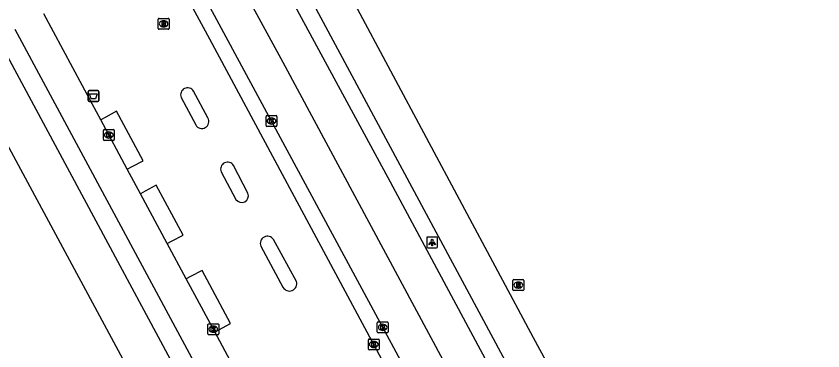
# Model space of a CAD drawing. Extents: x 161477 to 163040, y 383680 to 384868.
# Drawn here: x 162727.9 to 162802.2, y 384414 to 384444.8 of the extents above; entities that cross this region are included whole.
import ezdxf

# ---------------------------------------------------------------- set-up
doc = ezdxf.new("R2010")
doc.units = 0
for name, color, linetype in [('IMGEO_Afvalbak', 7, 'Continuous'), ('IMGEO_Berm_groen', 7, 'Continuous'), ('IMGEO_Fietspad_open', 7, 'Continuous'), ('IMGEO_Kolk', 7, 'Continuous'), ('IMGEO_Lichtpunt', 7, 'Continuous'), ('IMGEO_Rijbaan_lokaal_open', 7, 'Continuous'), ('IMGEO_Rijbaan_regionaal_gesloten', 7, 'Continuous'), ('IMGEO_Rioolput', 7, 'Continuous'), ('IMGEO_Voetpad_open', 7, 'Continuous')]:
    doc.layers.add(name, color=color, linetype=linetype)

msp = doc.modelspace()

# ---------------------------------------------------------------- linework, layer by layer
at = {"layer": 'IMGEO_Afvalbak'}
for p, q in [((162734.528, 384437.06), (162734.528, 384437.86)), ((162734.528, 384437.86), (162734.528, 384437.06)), ((162734.628, 384437.96), (162735.418, 384437.96)), ((162735.418, 384437.96), (162734.628, 384437.96)), ((162735.518, 384437.86), (162735.518, 384437.06)), ((162735.518, 384437.06), (162735.518, 384437.86)), ((162735.418, 384436.96), (162734.628, 384436.96)), ((162734.628, 384436.96), (162735.418, 384436.96))]:
    msp.add_line(p, q, dxfattribs=at)
msp.add_lwpolyline([(162734.671, 384437.674), (162735.375, 384437.674), (162735.226, 384437.204), (162734.82, 384437.204), (162734.671, 384437.674)], dxfattribs=at)
for centre, start, end in [((162734.628, 384437.86), 90, 180), ((162734.628, 384437.86), 90, 180), ((162735.418, 384437.86), 0, 90), ((162735.418, 384437.86), 360, 90), ((162734.628, 384437.06), 180, 270), ((162734.628, 384437.06), 180, 270), ((162735.418, 384437.06), 270, 0), ((162735.418, 384437.06), 270, 0)]:
    msp.add_arc(centre, 0.1, start, end, dxfattribs=at)
at = {"layer": 'IMGEO_Berm_groen'}
msp.add_lwpolyline([(162678.849, 384188.781), (162687.543, 384192.138), (162696.814, 384197.09), (162707.384, 384202.741), (162709.291, 384203.756), (162719.164, 384209.03), (162769.02, 384241.879), (162776.076, 384247.535), (162777.995, 384250), (162780.201, 384254.445), (162783.569, 384261.176), (162783.872, 384262.182), (162786.934, 384272.336), (162786.77, 384278.144), (162786.785, 384281.406), (162784.758, 384290.27), (162782.254, 384298.067), (162766.529, 384347.024), (162757.124, 384375.468), (162747.949, 384394.24), (162740.568, 384408), (162712.633, 384459.824)], dxfattribs=at)
at = {"layer": 'IMGEO_Fietspad_open'}
for points in [[(162727.797, 384443.63), (162751.889, 384398.818), (162755.831, 384391.647), (162761.739, 384381.258)], [(162738.144, 384430.717), (162735.7, 384435.263)], [(162741.815, 384423.887), (162739.358, 384428.459)], [(162746.199, 384415.731), (162743.576, 384420.611)]]:
    msp.add_lwpolyline(points, dxfattribs=at)
at = {"layer": 'IMGEO_Kolk'}
for p, q in [((162750.933, 384434.735), (162750.933, 384435.587)), ((162751.008, 384435.661), (162751.86, 384435.661)), ((162751.421, 384435.441), (162751.446, 384435.441)), ((162751.934, 384435.587), (162751.934, 384434.735)), ((162736.021, 384434.371), (162736.873, 384434.371)), ((162751.86, 384434.661), (162751.008, 384434.661)), ((162751.444, 384434.881), (162751.419, 384434.881)), ((162735.946, 384433.445), (162735.946, 384434.297)), ((162736.434, 384434.151), (162736.459, 384434.151)), ((162736.947, 384434.297), (162736.947, 384433.445)), ((162736.873, 384433.371), (162736.021, 384433.371)), ((162736.457, 384433.591), (162736.432, 384433.591)), ((162761.184, 384415.723), (162761.184, 384416.575)), ((162761.259, 384416.649), (162762.111, 384416.649)), ((162762.185, 384416.575), (162762.185, 384415.723)), ((162745.568, 384415.546), (162745.568, 384416.398)), ((162745.643, 384416.472), (162746.495, 384416.472)), ((162746.056, 384416.252), (162746.081, 384416.252)), ((162746.569, 384416.398), (162746.569, 384415.546)), ((162761.695, 384415.869), (162761.67, 384415.869)), ((162761.672, 384416.429), (162761.697, 384416.429)), ((162746.495, 384415.472), (162745.643, 384415.472)), ((162746.079, 384415.692), (162746.054, 384415.692)), ((162760.434, 384415.074), (162761.286, 384415.074)), ((162762.111, 384415.649), (162761.259, 384415.649)), ((162760.359, 384414.148), (162760.359, 384415)), ((162760.87, 384414.294), (162760.845, 384414.294)), ((162760.847, 384414.854), (162760.872, 384414.854)), ((162761.36, 384415), (162761.36, 384414.148)), ((162761.286, 384414.074), (162760.434, 384414.074))]:
    msp.add_line(p, q, dxfattribs=at)
for points in [[(162750.933, 384434.735), (162750.933, 384435.587)], [(162751.008, 384435.661), (162751.86, 384435.661)], [(162751.254, 384435.361), (162751.377, 384435.361), (162751.377, 384435.21), (162751.507, 384435.361), (162751.671, 384435.361), (162751.525, 384435.21), (162751.678, 384434.961), (162751.526, 384434.961), (162751.441, 384435.125), (162751.377, 384435.058), (162751.377, 384434.961), (162751.254, 384434.961), (162751.254, 384435.361)], [(162751.934, 384435.587), (162751.934, 384434.735)], [(162736.021, 384434.371), (162736.873, 384434.371)], [(162751.86, 384434.661), (162751.008, 384434.661)], [(162735.946, 384433.445), (162735.946, 384434.297)], [(162736.267, 384434.071), (162736.39, 384434.071), (162736.39, 384433.92), (162736.52, 384434.071), (162736.684, 384434.071), (162736.538, 384433.92), (162736.691, 384433.671), (162736.539, 384433.671), (162736.454, 384433.835), (162736.39, 384433.768), (162736.39, 384433.671), (162736.267, 384433.671), (162736.267, 384434.071)], [(162736.947, 384434.297), (162736.947, 384433.445)], [(162736.873, 384433.371), (162736.021, 384433.371)], [(162761.184, 384415.723), (162761.184, 384416.575)], [(162761.259, 384416.649), (162762.111, 384416.649)], [(162762.185, 384416.575), (162762.185, 384415.723)], [(162745.568, 384415.546), (162745.568, 384416.398)], [(162745.643, 384416.472), (162746.495, 384416.472)], [(162745.889, 384416.172), (162746.012, 384416.172), (162746.012, 384416.021), (162746.142, 384416.172), (162746.306, 384416.172), (162746.16, 384416.021), (162746.313, 384415.772), (162746.161, 384415.772), (162746.076, 384415.936), (162746.012, 384415.869), (162746.012, 384415.772), (162745.889, 384415.772), (162745.889, 384416.172)], [(162746.569, 384416.398), (162746.569, 384415.546)], [(162761.505, 384416.349), (162761.628, 384416.349), (162761.628, 384416.198), (162761.758, 384416.349), (162761.922, 384416.349), (162761.776, 384416.198), (162761.929, 384415.949), (162761.777, 384415.949), (162761.692, 384416.113), (162761.628, 384416.046), (162761.628, 384415.949), (162761.505, 384415.949), (162761.505, 384416.349)], [(162746.495, 384415.472), (162745.643, 384415.472)], [(162760.434, 384415.074), (162761.286, 384415.074)], [(162762.111, 384415.649), (162761.259, 384415.649)], [(162760.359, 384414.148), (162760.359, 384415)], [(162760.68, 384414.774), (162760.803, 384414.774), (162760.803, 384414.623), (162760.933, 384414.774), (162761.097, 384414.774), (162760.951, 384414.623), (162761.104, 384414.374), (162760.952, 384414.374), (162760.867, 384414.538), (162760.803, 384414.471), (162760.803, 384414.374), (162760.68, 384414.374), (162760.68, 384414.774)], [(162761.36, 384415), (162761.36, 384414.148)], [(162761.286, 384414.074), (162760.434, 384414.074)]]:
    msp.add_lwpolyline(points, dxfattribs=at)
for centre, start, end in [((162751.01, 384435.585), 91.55205, 178.44795), ((162751.01, 384435.585), 91.55205, 178.44795), ((162751.858, 384435.585), 1.55205, 88.44795), ((162751.858, 384435.585), 1.55205, 88.44795), ((162736.023, 384434.295), 91.55205, 178.44795), ((162736.023, 384434.295), 91.55205, 178.44795), ((162736.871, 384434.295), 1.55205, 88.44795), ((162736.871, 384434.295), 1.55205, 88.44795), ((162751.01, 384434.737), 181.55205, 268.44795), ((162751.01, 384434.737), 181.55205, 268.44795), ((162751.858, 384434.737), 271.55205, 358.44795), ((162751.858, 384434.737), 271.55205, 358.44795), ((162736.023, 384433.447), 181.55205, 268.44795), ((162736.023, 384433.447), 181.55205, 268.44795), ((162736.871, 384433.447), 271.55205, 358.44795), ((162736.871, 384433.447), 271.55205, 358.44795), ((162761.261, 384416.573), 91.55205, 178.44795), ((162761.261, 384416.573), 91.55205, 178.44795), ((162762.109, 384416.573), 1.55205, 88.44795), ((162762.109, 384416.573), 1.55205, 88.44795), ((162745.645, 384416.396), 91.55205, 178.44795), ((162745.645, 384416.396), 91.55205, 178.44795), ((162746.493, 384416.396), 1.55205, 88.44795), ((162746.493, 384416.396), 1.55205, 88.44795), ((162745.645, 384415.548), 181.55205, 268.44795), ((162745.645, 384415.548), 181.55205, 268.44795), ((162746.493, 384415.548), 271.55205, 358.44795), ((162746.493, 384415.548), 271.55205, 358.44795), ((162760.436, 384414.998), 91.55205, 178.44795), ((162760.436, 384414.998), 91.55205, 178.44795), ((162761.261, 384415.725), 181.55205, 268.44795), ((162761.261, 384415.725), 181.55205, 268.44795), ((162761.284, 384414.998), 1.55205, 88.44795), ((162761.284, 384414.998), 1.55205, 88.44795), ((162762.109, 384415.725), 271.55205, 358.44795), ((162762.109, 384415.725), 271.55205, 358.44795), ((162760.436, 384414.15), 181.55205, 268.44795), ((162760.436, 384414.15), 181.55205, 268.44795), ((162761.284, 384414.15), 271.55205, 358.44795), ((162761.284, 384414.15), 271.55205, 358.44795)]:
    msp.add_arc(centre, 0.0765, start, end, dxfattribs=at)
for centre, major_axis, ratio, start_param, end_param in [((162751.42, 384435.161), (-0.387, 0.002), 0.722429, 4.712389, 7.853982), ((162751.445, 384435.161), (-0.39, 0.002), 0.717154, 1.570796, 4.712389), ((162736.433, 384433.871), (-0.387, 0.002), 0.722429, 4.712389, 7.853982), ((162736.458, 384433.871), (-0.39, 0.002), 0.717154, 1.570796, 4.712389), ((162746.055, 384415.972), (-0.387, 0.002), 0.722429, 4.712389, 7.853982), ((162746.08, 384415.972), (-0.39, 0.002), 0.717154, 1.570796, 4.712389), ((162761.671, 384416.149), (-0.387, 0.002), 0.722429, 4.712389, 7.853982), ((162761.696, 384416.149), (-0.39, 0.002), 0.717154, 1.570796, 4.712389), ((162760.846, 384414.574), (-0.387, 0.002), 0.722429, 4.712389, 7.853982), ((162760.871, 384414.574), (-0.39, 0.002), 0.717154, 1.570796, 4.712389)]:
    msp.add_ellipse(centre, major_axis=major_axis, ratio=ratio, start_param=start_param, end_param=end_param, dxfattribs=at)
at = {"layer": 'IMGEO_Lichtpunt'}
for p, q in [((162765.735, 384424.377), (162765.735, 384423.57)), ((162765.735, 384424.377), (162765.735, 384423.57)), ((162766.637, 384424.472), (162765.829, 384424.472)), ((162766.637, 384424.472), (162765.829, 384424.472)), ((162766.731, 384423.57), (162766.731, 384424.377)), ((162766.731, 384423.57), (162766.731, 384424.377)), ((162765.829, 384423.476), (162766.637, 384423.476)), ((162765.829, 384423.476), (162766.637, 384423.476))]:
    msp.add_line(p, q, dxfattribs=at)
for points in [[(162766.109, 384424.041), (162766.148, 384424.013), (162765.96, 384423.751), (162765.922, 384423.778), (162766.109, 384424.041)], [(162766.211, 384423.993), (162766.258, 384423.993), (162766.258, 384423.671), (162766.211, 384423.671), (162766.211, 384423.993)], [(162766.321, 384424.013), (162766.359, 384424.04), (162766.546, 384423.778), (162766.507, 384423.75), (162766.321, 384424.013)]]:
    msp.add_lwpolyline(points, dxfattribs=at)
msp.add_circle((162766.234, 384424.175), 0.0994, dxfattribs=at)
for centre, start, end in [((162765.829, 384424.377), 90, 180), ((162765.829, 384424.377), 90, 180), ((162766.637, 384424.377), 0, 90), ((162766.637, 384424.377), 0, 90), ((162765.829, 384423.57), 180, 270), ((162765.829, 384423.57), 180, 270), ((162766.637, 384423.57), 270, 0), ((162766.637, 384423.57), 270, 360)]:
    msp.add_arc(centre, 0.0946, start, end, dxfattribs=at)
at = {"layer": 'IMGEO_Rijbaan_lokaal_open'}
for points in [[(162743.018, 384447.745), (162745.706, 384442.742), (162761.565, 384413.229), (162761.857, 384412.685), (162762.568, 384411.901)], [(162735.7, 384435.263), (162734.898, 384436.755), (162730.45, 384445.031)], [(162745.576, 384435.444), (162744.254, 384437.904)], [(162743.104, 384437.331), (162744.45, 384434.794)], [(162738.144, 384430.717), (162738.59, 384430.956), (162739.608, 384431.5), (162737.154, 384436.064), (162736.165, 384435.519), (162735.7, 384435.263)], [(162739.358, 384428.459), (162738.144, 384430.717)], [(162749.265, 384428.506), (162747.943, 384431.055)], [(162746.8, 384430.478), (162748.16, 384427.933)], [(162741.815, 384423.887), (162742.232, 384424.103), (162743.291, 384424.652), (162740.82, 384429.239), (162739.794, 384428.691), (162739.358, 384428.459)], [(162753.729, 384420.369), (162751.613, 384424.235)], [(162743.576, 384420.611), (162741.815, 384423.887)], [(162750.461, 384423.625), (162752.492, 384419.848)], [(162746.199, 384415.731), (162746.575, 384415.93), (162747.669, 384416.51), (162745.042, 384421.396), (162743.974, 384420.824), (162743.576, 384420.611)], [(162747.614, 384413.099), (162746.199, 384415.731)]]:
    msp.add_lwpolyline(points, dxfattribs=at)
for centre, radius, start, end in [((162743.699, 384437.577), 0.644, 30.46638, 202.50418), ((162745.01, 384435.124), 0.65, 210.51248, 29.48016), ((162747.39, 384430.729), 0.642, 30.50299, 203.06739), ((162748.682, 384428.279), 0.626, 213.51884, 21.29934), ((162751.057, 384423.893), 0.653, 31.59432, 204.20936), ((162753.087, 384420.164), 0.674, 207.95432, 17.72542)]:
    msp.add_arc(centre, radius, start, end, dxfattribs=at)
at = {"layer": 'IMGEO_Rijbaan_regionaal_gesloten'}
for points in [[(162731.669, 384497.217), (162732.057, 384496.504), (162749.243, 384464.385), (162775.555, 384415.208), (162793.573, 384382.024), (162801.221, 384366.6)], [(162804.086, 384351.856), (162790.63, 384376.933), (162762.196, 384429.925), (162741.848, 384467.5), (162729.089, 384488.843), (162727.101, 384492.335), (162724.869, 384496.086)], [(162728.01, 384496.744), (162733.036, 384487.349), (162743.174, 384468.546), (162783.574, 384393.336), (162789.621, 384383.451), (162793.258, 384378.323), (162796.599, 384373.614), (162801.221, 384366.6)], [(162721.159, 384495.567), (162738.489, 384466.227), (162752.477, 384440.575), (162771.393, 384405.395), (162780.452, 384388.604), (162790.71, 384369.547), (162796.105, 384359.286), (162801.167, 384348.959), (162806.362, 384337.565), (162810.891, 384326.771), (162813.689, 384319.908), (162816.086, 384313.779), (162817.752, 384308.915), (162819.017, 384304.717), (162820.216, 384300.319), (162820.949, 384296.455), (162821.748, 384292.457), (162822.281, 384288.459), (162822.747, 384283.995), (162822.747, 384275.733), (162822.881, 384266.938), (162822.215, 384259.875), (162821.953, 384256.115), (162821.728, 384252.884)], [(162743.365, 384450.132), (162743.463, 384449.945), (162783.583, 384375.537)]]:
    msp.add_lwpolyline(points, dxfattribs=at)
at = {"layer": 'IMGEO_Rioolput'}
for p, q in [((162740.993, 384443.69), (162740.993, 384444.542)), ((162741.068, 384444.616), (162741.92, 384444.616)), ((162741.481, 384444.396), (162741.506, 384444.396)), ((162741.994, 384444.542), (162741.994, 384443.69)), ((162741.92, 384443.616), (162741.068, 384443.616)), ((162741.504, 384443.836), (162741.479, 384443.836)), ((162773.678, 384419.618), (162773.678, 384420.47)), ((162773.753, 384420.544), (162774.605, 384420.544)), ((162774.166, 384420.324), (162774.191, 384420.324)), ((162774.679, 384420.47), (162774.679, 384419.618)), ((162774.605, 384419.544), (162773.753, 384419.544)), ((162774.189, 384419.764), (162774.164, 384419.764))]:
    msp.add_line(p, q, dxfattribs=at)
for points in [[(162740.993, 384443.69), (162740.993, 384444.542)], [(162741.068, 384444.616), (162741.92, 384444.616)], [(162741.582, 384444.314), (162741.33, 384444.316), (162741.33, 384443.916)], [(162741.33, 384443.916), (162741.454, 384443.916), (162741.454, 384444.078), (162741.465, 384444.078)], [(162741.508, 384444.235), (162741.454, 384444.235), (162741.454, 384444.154)], [(162741.454, 384444.154), (162741.506, 384444.154)], [(162741.512, 384444.049), (162741.583, 384443.916), (162741.723, 384443.916), (162741.658, 384444.042)], [(162741.994, 384444.542), (162741.994, 384443.69)], [(162741.92, 384443.616), (162741.068, 384443.616)], [(162773.678, 384419.618), (162773.678, 384420.47)], [(162773.753, 384420.544), (162774.605, 384420.544)], [(162774.267, 384420.242), (162774.015, 384420.244), (162774.015, 384419.844)], [(162774.679, 384420.47), (162774.679, 384419.618)], [(162774.605, 384419.544), (162773.753, 384419.544)], [(162774.015, 384419.844), (162774.139, 384419.844), (162774.139, 384420.006), (162774.15, 384420.006)], [(162774.193, 384420.163), (162774.139, 384420.163), (162774.139, 384420.082)], [(162774.139, 384420.082), (162774.191, 384420.082)], [(162774.197, 384419.977), (162774.268, 384419.844), (162774.408, 384419.844), (162774.343, 384419.97)]]:
    msp.add_lwpolyline(points, dxfattribs=at)
for centre, radius, start, end in [((162741.07, 384444.54), 0.0765, 91.55205, 178.44795), ((162741.07, 384444.54), 0.0765, 91.55205, 178.44795), ((162741.464, 384444.025), 0.0533, 26.02933, 88.69889), ((162741.49, 384444.343), 0.19, 274.7715, 282.96867), ((162741.514, 384444.139), 0.0964, 77.00612, 93.18647), ((162741.528, 384444.196), 0.0378, 276.66336, 79.67722), ((162741.581, 384444.204), 0.109, 350.36119, 89.41601), ((162741.579, 384444.204), 0.112, 277.58423, 350.98172), ((162741.563, 384443.989), 0.108, 29.51342, 73.79051), ((162741.918, 384444.54), 0.0765, 1.55205, 88.44795), ((162741.918, 384444.54), 0.0765, 1.55205, 88.44795), ((162741.07, 384443.692), 0.0765, 181.55205, 268.44795), ((162741.07, 384443.692), 0.0765, 181.55205, 268.44795), ((162741.918, 384443.692), 0.0765, 271.55205, 358.44795), ((162741.918, 384443.692), 0.0765, 271.55205, 358.44795), ((162773.755, 384420.468), 0.0765, 91.55205, 178.44795), ((162773.755, 384420.468), 0.0765, 91.55205, 178.44795), ((162774.266, 384420.132), 0.109, 350.36119, 89.41601), ((162774.603, 384420.468), 0.0765, 1.55205, 88.44795), ((162774.603, 384420.468), 0.0765, 1.55205, 88.44795), ((162773.755, 384419.62), 0.0765, 181.55205, 268.44795), ((162773.755, 384419.62), 0.0765, 181.55205, 268.44795), ((162774.149, 384419.953), 0.0533, 26.02933, 88.69889), ((162774.175, 384420.271), 0.19, 274.7715, 282.96867), ((162774.199, 384420.067), 0.0964, 77.00612, 93.18647), ((162774.213, 384420.124), 0.0378, 276.66336, 79.67722), ((162774.264, 384420.132), 0.112, 277.58423, 350.98172), ((162774.248, 384419.917), 0.108, 29.51342, 73.79051), ((162774.603, 384419.62), 0.0765, 271.55205, 358.44795), ((162774.603, 384419.62), 0.0765, 271.55205, 358.44795)]:
    msp.add_arc(centre, radius, start, end, dxfattribs=at)
for centre, major_axis, ratio, start_param, end_param in [((162741.48, 384444.116), (-0.387, 0.002), 0.722429, 4.712389, 7.853982), ((162741.505, 384444.116), (-0.39, 0.002), 0.717154, 1.570796, 4.712389), ((162774.165, 384420.044), (-0.387, 0.002), 0.722429, 4.712389, 7.853982), ((162774.19, 384420.044), (-0.39, 0.002), 0.717154, 1.570796, 4.712389)]:
    msp.add_ellipse(centre, major_axis=major_axis, ratio=ratio, start_param=start_param, end_param=end_param, dxfattribs=at)
at = {"layer": 'IMGEO_Voetpad_open'}
msp.add_lwpolyline([(162695.449, 384499.111), (162705.352, 384481.397), (162712.241, 384468.755), (162755.804, 384387.714)], dxfattribs=at)

doc.saveas('drawing.dxf')
